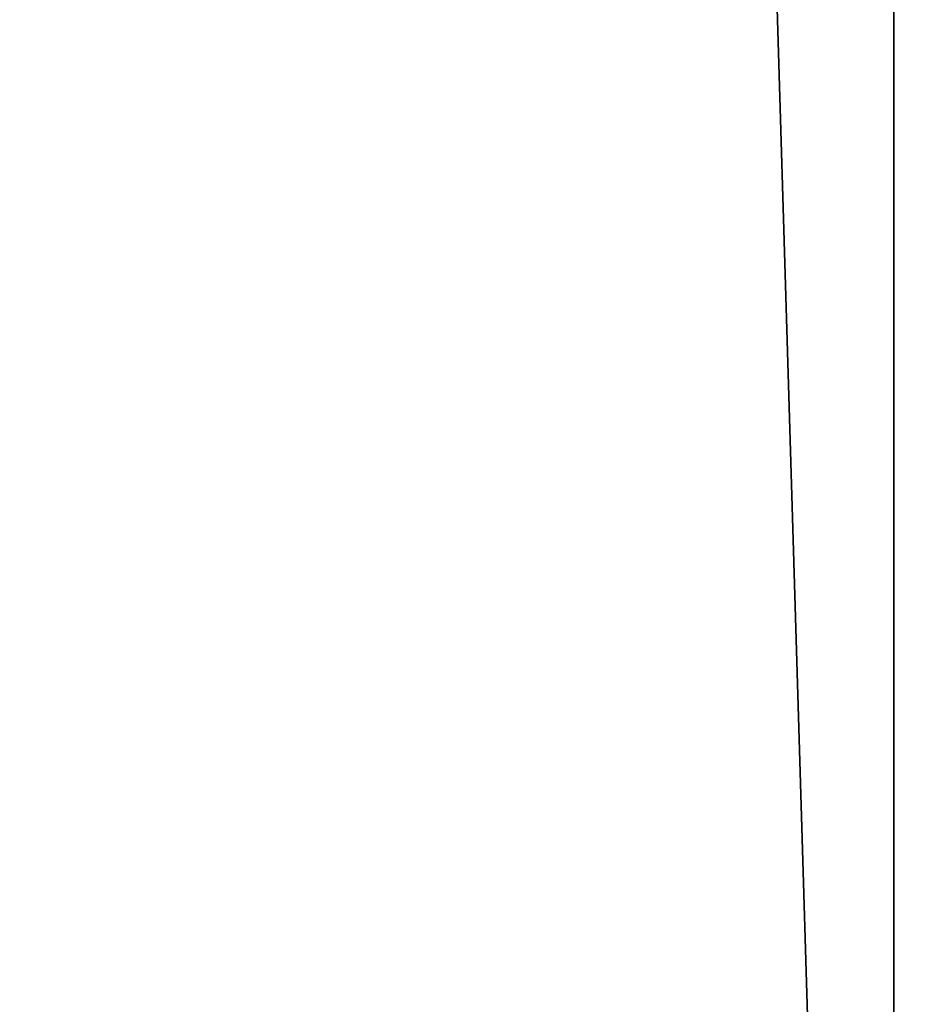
# Model space of a CAD drawing. Header units: millimetres. Extents: x -365 to 365, y -678 to 20.
# Tile 404 of 656: x -3.53 to -2.784, y -45.72 to -44.898. Entities that reach past the tile are written whole.
import ezdxf

# ---------------------------------------------------------------- set-up
doc = ezdxf.new("R2010")
doc.units = ezdxf.units.MM
doc.header["$LTSCALE"] = 65.185185
for name, color, linetype in [('362', 7, 'CONTINUOUS'), ('371', 7, 'CONTINUOUS'), ('373', 7, 'CONTINUOUS')]:
    doc.layers.add(name, color=color, linetype=linetype)

msp = doc.modelspace()

# ---------------------------------------------------------------- linework, layer by layer
at = {"layer": '362', "linetype": 'CONTINUOUS'}
for points in [[(-2, -74.7, 19.85), (-2, 0, 19.85), (-4.0572, -6.35385, 19.03356), (-2, -74.7, 19.85)], [(-2, -74.7, 19.85), (-4.0572, -6.35385, 19.03356), (-4.12132, -74.7, 18.97132), (-2, -74.7, 19.85)]]:
    msp.add_3dface(points, dxfattribs=at)
at = {"layer": '371', "linetype": 'CONTINUOUS'}
for points in [[(-4.7, -74.21118, -6.32043), (-4.7, -41.77377, -13.32871), (-2.79839, -71.56335, -6.89251), (-4.7, -74.21118, -6.32043)], [(-2.79839, -71.56335, -6.89251), (-4.7, -41.77377, -13.32871), (-2.7996, -71.44577, -6.91791), (-2.79839, -71.56335, -6.89251)], [(-2.7996, -71.44577, -6.91791), (-4.7, -41.77377, -13.32871), (-2.8, -71.32857, -6.94323), (-2.7996, -71.44577, -6.91791)], [(-2.8, -71.32857, -6.94323), (-4.7, -41.77377, -13.32871), (-2.8, -41.77377, -13.32871), (-2.8, -71.32857, -6.94323)]]:
    msp.add_3dface(points, dxfattribs=at)
at = {"layer": '373', "linetype": 'CONTINUOUS'}
for points in [[(-2.8, -71.32857, -6.94323), (-2.8, -41.77377, -13.32871), (-2.59113, -41.75589, -13.24596), (-2.8, -71.32857, -6.94323)], [(-2.8, -71.32857, -6.94323), (-2.59113, -41.75589, -13.24596), (-2.58466, -71.30932, -6.85416), (-2.8, -71.32857, -6.94323)]]:
    msp.add_3dface(points, dxfattribs=at)

doc.saveas('drawing.dxf')
